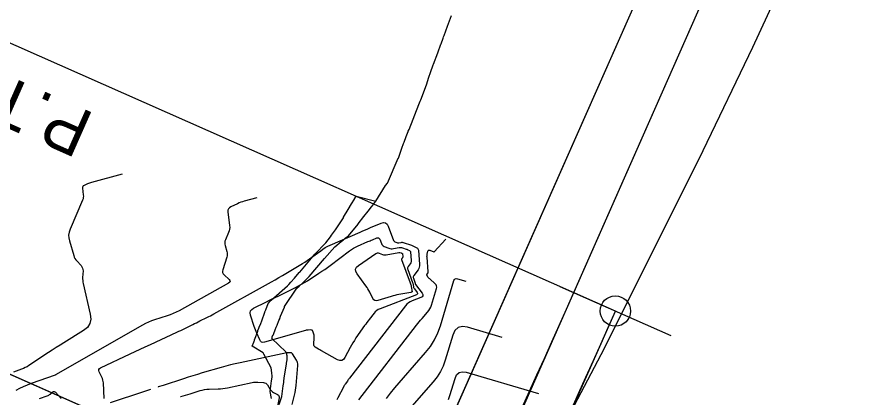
# Model space of a CAD drawing. Extents: x 658976 to 668721, y 639543 to 647196.
# Drawn here: x 662550.1 to 662691.4, y 643732.5 to 643795 of the extents above; entities that cross this region are included whole.
import ezdxf

# ---------------------------------------------------------------- set-up
doc = ezdxf.new("R2010")
doc.units = 0
for name, color, linetype in [('Ex_Major Contours', 7, 'Continuous'), ('Ex_Minor Contours', 7, 'Continuous'), ('R_Ramp 15 Degree_Min Ls', 7, 'Continuous'), ('R_Ramp 20 Degree Des Ls', 7, 'Continuous'), ('R_Ramp 20 Degree Des Ls Annot', 7, 'Continuous'), ('R_Ramp 20 Degree Existing Ramp', 7, 'Continuous'), ('R_Ramp 20 Degree_Min Ls', 7, 'Continuous')]:
    doc.layers.add(name, color=color, linetype=linetype)

msp = doc.modelspace()

# ---------------------------------------------------------------- linework, layer by layer
at = {"layer": 'Ex_Major Contours'}
for points in [[(662567.36, 643769.21), (662562.3, 643767.87), (662562.15, 643767.82), (662561.99, 643767.77), (662561.84, 643767.71), (662561.69, 643767.65), (662561.1, 643767.37), (662560.98, 643767.29), (662560.89, 643767.19), (662560.85, 643767.06), (662560.85, 643766.91), (662560.98, 643765.84), (662560.99, 643765.61), (662560.97, 643765.39), (662560.93, 643765.17), (662560.85, 643764.95), (662558.79, 643760.17), (662558.63, 643759.7), (662558.56, 643759.23), (662558.58, 643758.75), (662558.68, 643758.26), (662559.4, 643755.84), (662559.49, 643755.6), (662559.6, 643755.38), (662559.74, 643755.16), (662559.9, 643754.97), (662560.61, 643754.22), (662560.76, 643754.02), (662560.86, 643753.8), (662560.92, 643753.57), (662560.93, 643753.32), (662560.87, 643752.26), (662560.86, 643752), (662560.88, 643751.74), (662560.91, 643751.48), (662560.96, 643751.23), (662562.12, 643746.19), (662562.2, 643745.37), (662562.04, 643744.66), (662561.65, 643744.04), (662561.01, 643743.53), (662557.8, 643741.52), (662557.15, 643741.12), (662556.51, 643740.71), (662555.88, 643740.3), (662555.24, 643739.89), (662552.01, 643737.76), (662551.72, 643737.58), (662551.42, 643737.42), (662551.11, 643737.28), (662550.79, 643737.16), (662549.5, 643736.7)], [(662610.85, 643732.35), (662611.53, 643733.22), (662612.23, 643734.08), (662612.94, 643734.93), (662613.66, 643735.76), (662617.31, 643739.91), (662618.1, 643740.91), (662618.77, 643741.98), (662619.32, 643743.12), (662619.75, 643744.32), (662621.97, 643751.74), (662622.06, 643751.92), (662622.18, 643752.04), (662622.35, 643752.08), (662622.55, 643752.05), (662623.9, 643751.66)]]:
    msp.add_lwpolyline(points, dxfattribs=at)
at = {"layer": 'Ex_Minor Contours'}
for points in [[(662589.52, 643765.33), (662587.47, 643764.79), (662587.18, 643764.7), (662586.9, 643764.61), (662586.62, 643764.5), (662586.34, 643764.38), (662585.25, 643763.87), (662585.02, 643763.72), (662584.86, 643763.53), (662584.78, 643763.3), (662584.78, 643763.02), (662585.05, 643760.79), (662585.07, 643760.49), (662585.05, 643760.2), (662584.99, 643759.92), (662584.89, 643759.64), (662584.37, 643758.42), (662584.29, 643758.2), (662584.25, 643757.96), (662584.26, 643757.73), (662584.31, 643757.49), (662584.59, 643756.54), (662584.65, 643756.31), (662584.66, 643756.07), (662584.64, 643755.83), (662584.59, 643755.6), (662583.93, 643753.53), (662583.88, 643753.28), (662583.9, 643753.05), (662584, 643752.85), (662584.16, 643752.66), (662584.96, 643751.94), (662585.1, 643751.76), (662585.14, 643751.6), (662585.07, 643751.45), (662584.89, 643751.32), (662576.74, 643746.78), (662576.26, 643746.53), (662575.78, 643746.3), (662575.28, 643746.1), (662574.77, 643745.93), (662572.71, 643745.29), (662572.2, 643745.11), (662571.7, 643744.91), (662571.22, 643744.68), (662570.74, 643744.43), (662556.41, 643736.22), (662556.39, 643736.21), (662556.36, 643736.19), (662556.35, 643736.18), (662556.34, 643736.18), (662552.39, 643734.79), (662551.74, 643734.55), (662551.1, 643734.27), (662550.47, 643733.97), (662549.85, 643733.64)], [(662564.39, 643732.35), (662564.28, 643734.9), (662564.26, 643735.14), (662564.21, 643735.38), (662564.14, 643735.62), (662564.04, 643735.85), (662563.59, 643736.74), (662563.52, 643736.95), (662563.54, 643737.13), (662563.64, 643737.28), (662563.82, 643737.4), (662568.67, 643739.68), (662569.51, 643740.07), (662570.34, 643740.46), (662571.17, 643740.85), (662572.01, 643741.23), (662576.37, 643743.25), (662576.69, 643743.4), (662577.02, 643743.55), (662577.34, 643743.71), (662577.66, 643743.87), (662579.01, 643744.53), (662579.3, 643744.67), (662579.59, 643744.81), (662579.88, 643744.95), (662580.17, 643745.1), (662581.33, 643745.67), (662581.62, 643745.81), (662581.9, 643745.96), (662582.19, 643746.11), (662582.47, 643746.27), (662591.95, 643751.54), (662592.54, 643751.88), (662593.14, 643752.22), (662593.73, 643752.56), (662594.32, 643752.91), (662597.06, 643754.54), (662597.45, 643754.78), (662597.84, 643755.03), (662598.21, 643755.29), (662598.58, 643755.56), (662600.04, 643756.65), (662600.41, 643756.92), (662600.8, 643757.16), (662601.2, 643757.37), (662601.61, 643757.57), (662606.53, 643759.72), (662606.96, 643759.91), (662607.39, 643760.09), (662607.81, 643760.27), (662608.24, 643760.45), (662610, 643761.17), (662610.38, 643761.26), (662610.7, 643761.21), (662610.95, 643761.01), (662611.14, 643760.67), (662612.04, 643758.34), (662612.08, 643758.26), (662612.13, 643758.2), (662612.19, 643758.15), (662612.26, 643758.11), (662612.59, 643757.98), (662612.67, 643757.96), (662612.75, 643757.95), (662612.83, 643757.94), (662612.92, 643757.95), (662613.28, 643758.02), (662613.37, 643758.03), (662613.46, 643758.03), (662613.54, 643758.02), (662613.63, 643758), (662614.96, 643757.54), (662615.08, 643757.49), (662615.2, 643757.45), (662615.31, 643757.4), (662615.42, 643757.34), (662615.87, 643757.11), (662615.97, 643757.05), (662616.05, 643756.97), (662616.1, 643756.87), (662616.12, 643756.75), (662616.31, 643754.38), (662616.31, 643754.14), (662616.26, 643753.92), (662616.18, 643753.71), (662616.06, 643753.52), (662615.35, 643752.57), (662615.29, 643752.46), (662615.26, 643752.36), (662615.26, 643752.24), (662615.29, 643752.13), (662615.53, 643751.48), (662615.54, 643751.44), (662615.55, 643751.41), (662615.56, 643751.38), (662615.56, 643751.35), (662615.58, 643751.22), (662615.59, 643751.18), (662615.6, 643751.15), (662615.62, 643751.12), (662615.64, 643751.1), (662616.72, 643749.67), (662616.85, 643749.44), (662616.86, 643749.24), (662616.75, 643749.08), (662616.52, 643748.95), (662615.1, 643748.4), (662614.78, 643748.26), (662614.49, 643748.07), (662614.22, 643747.85), (662613.99, 643747.58), (662604.78, 643735.69), (662604.69, 643735.57), (662604.6, 643735.46), (662604.51, 643735.34), (662604.43, 643735.22), (662604.09, 643734.73), (662604, 643734.61), (662603.92, 643734.49), (662603.85, 643734.36), (662603.78, 643734.23), (662602.87, 643732.48), (662602.7, 643732.14)], [(662606.34, 643732.15), (662615.83, 643744.43), (662616.04, 643744.7), (662616.26, 643744.97), (662616.48, 643745.23), (662616.71, 643745.49), (662617.62, 643746.53), (662617.83, 643746.8), (662618.01, 643747.08), (662618.16, 643747.39), (662618.28, 643747.71), (662619.09, 643750.45), (662619.13, 643750.66), (662619.11, 643750.85), (662619.02, 643751.03), (662618.88, 643751.2), (662617.98, 643752.01), (662617.91, 643752.07), (662617.86, 643752.13), (662617.8, 643752.2), (662617.75, 643752.27), (662617.53, 643752.6), (662617.51, 643752.65), (662617.5, 643752.7), (662617.51, 643752.74), (662617.54, 643752.79), (662617.67, 643752.97), (662617.7, 643753.02), (662617.72, 643753.07), (662617.73, 643753.12), (662617.73, 643753.18), (662617.54, 643755.6), (662617.53, 643755.73), (662617.54, 643755.85), (662617.55, 643755.97), (662617.58, 643756.09), (662617.69, 643756.58), (662617.73, 643756.68), (662617.79, 643756.74), (662617.87, 643756.75), (662617.98, 643756.73), (662618.64, 643756.47), (662618.65, 643756.47), (662618.65, 643756.46), (662618.66, 643756.46), (662618.67, 643756.46), (662618.7, 643756.45), (662618.7, 643756.45), (662618.71, 643756.45), (662618.71, 643756.46), (662618.72, 643756.46), (662620.65, 643758.55)], [(662629.89, 643742.4), (662624.22, 643744.07), (662623.36, 643744.19), (662622.66, 643744.01), (662622.13, 643743.53), (662621.77, 643742.74), (662620.54, 643738.64), (662620.19, 643737.68), (662619.75, 643736.76), (662619.21, 643735.9), (662618.57, 643735.09), (662609.24, 643724.47)], [(662595.36, 643731.34), (662595.74, 643732.91), (662595.82, 643733.31), (662595.89, 643733.7), (662595.95, 643734.1), (662595.99, 643734.5), (662596.28, 643737.79), (662596.28, 643738.02), (662596.25, 643738.24), (662596.17, 643738.45), (662596.07, 643738.65), (662595.39, 643739.69), (662595.34, 643739.75), (662595.28, 643739.8), (662595.21, 643739.83), (662595.14, 643739.84), (662594.8, 643739.86), (662594.72, 643739.87), (662594.63, 643739.86), (662594.55, 643739.86), (662594.47, 643739.84), (662586.77, 643738.22), (662585.98, 643738.05), (662585.2, 643737.86), (662584.42, 643737.66), (662583.64, 643737.44), (662580.54, 643736.54), (662579.76, 643736.32), (662578.99, 643736.08), (662578.22, 643735.84), (662577.45, 643735.6), (662574.11, 643734.5), (662573.3, 643734.24), (662573.3, 643734.23)], [(662621.05, 643732.17), (662621.3, 643732.86), (662622.14, 643735.66), (662622.41, 643736.25), (662622.8, 643736.61), (662623.32, 643736.74), (662623.96, 643736.65), (662635.88, 643733.15)], [(662576.98, 643732.65), (662577, 643732.65), (662577.39, 643732.77), (662577.79, 643732.89), (662578.18, 643733.01), (662578.57, 643733.13), (662580.18, 643733.64), (662580.55, 643733.74), (662580.92, 643733.81), (662581.29, 643733.86), (662581.67, 643733.89), (662583.18, 643733.93), (662583.56, 643733.95), (662583.94, 643733.99), (662584.31, 643734.04), (662584.68, 643734.11), (662588.78, 643734.98), (662589, 643735.02), (662589.22, 643735.04), (662589.45, 643735.05), (662589.68, 643735.04), (662590.61, 643734.98), (662590.81, 643734.94), (662590.99, 643734.87), (662591.14, 643734.75), (662591.27, 643734.59), (662591.75, 643733.83), (662591.86, 643733.69), (662591.99, 643733.56), (662592.13, 643733.45), (662592.28, 643733.35), (662592.94, 643733.01), (662593.08, 643732.91), (662593.17, 643732.79), (662593.21, 643732.64), (662593.2, 643732.47), (662591.09, 643721.58)], [(662553.79, 643732.36), (662555.03, 643732.8), (662555.17, 643732.85), (662555.29, 643732.91), (662555.41, 643732.98), (662555.53, 643733.07), (662555.97, 643733.42), (662556.08, 643733.48), (662556.19, 643733.49), (662556.29, 643733.46), (662556.39, 643733.38), (662557.35, 643732.34)], [(662572.06, 643733.83), (662571.68, 643733.7), (662570.86, 643733.44), (662565.39, 643731.65)]]:
    msp.add_lwpolyline(points, dxfattribs=at)
for points in [[(662605.11, 643756.85), (662605.43, 643757.05), (662605.76, 643757.23), (662606.1, 643757.39), (662607.82, 643758.14), (662608, 643758.22), (662608.18, 643758.29), (662608.36, 643758.37), (662608.54, 643758.44), (662609.27, 643758.74), (662609.43, 643758.78), (662609.57, 643758.76), (662609.67, 643758.68), (662609.75, 643758.54), (662610.02, 643757.84), (662610.1, 643757.68), (662610.21, 643757.54), (662610.34, 643757.44), (662610.5, 643757.36), (662611.25, 643757.06), (662611.44, 643757), (662611.62, 643756.97), (662611.81, 643756.97), (662612.01, 643756.99), (662612.95, 643757.17), (662613.09, 643757.19), (662613.22, 643757.19), (662613.35, 643757.17), (662613.48, 643757.13), (662614.12, 643756.91), (662614.19, 643756.89), (662614.26, 643756.86), (662614.33, 643756.83), (662614.4, 643756.8), (662614.67, 643756.66), (662614.73, 643756.62), (662614.77, 643756.57), (662614.8, 643756.51), (662614.82, 643756.44), (662614.93, 643755.02), (662614.93, 643754.88), (662614.9, 643754.75), (662614.85, 643754.63), (662614.78, 643754.51), (662614.44, 643754.05), (662614.37, 643753.93), (662614.33, 643753.81), (662614.33, 643753.68), (662614.36, 643753.55), (662615.16, 643751.41), (662615.19, 643751.32), (662615.21, 643751.24), (662615.23, 643751.15), (662615.25, 643751.06), (662615.31, 643750.7), (662615.33, 643750.61), (662615.36, 643750.53), (662615.4, 643750.45), (662615.45, 643750.38), (662615.91, 643749.77), (662615.97, 643749.66), (662615.98, 643749.56), (662615.92, 643749.48), (662615.81, 643749.41), (662609.81, 643747.11), (662609.52, 643746.98), (662609.26, 643746.81), (662609.03, 643746.61), (662608.82, 643746.38), (662608.03, 643745.36), (662607.84, 643745.11), (662607.65, 643744.85), (662607.46, 643744.59), (662607.27, 643744.33), (662605.84, 643742.3), (662605.58, 643741.91), (662605.33, 643741.52), (662605.1, 643741.13), (662604.88, 643740.72), (662604.03, 643739.08), (662603.79, 643738.75), (662603.5, 643738.58), (662603.17, 643738.57), (662602.79, 643738.71), (662600.17, 643740.18), (662600.04, 643740.26), (662599.91, 643740.33), (662599.78, 643740.41), (662599.66, 643740.48), (662599.14, 643740.79), (662599.03, 643740.87), (662598.96, 643740.97), (662598.91, 643741.09), (662598.9, 643741.23), (662598.97, 643742.4), (662598.97, 643742.53), (662598.96, 643742.65), (662598.94, 643742.78), (662598.9, 643742.9), (662598.73, 643743.42), (662598.68, 643743.51), (662598.61, 643743.57), (662598.53, 643743.61), (662598.43, 643743.62), (662597.97, 643743.61), (662597.86, 643743.6), (662597.75, 643743.59), (662597.64, 643743.57), (662597.53, 643743.54), (662590.81, 643741.61), (662590.54, 643741.57), (662590.32, 643741.62), (662590.14, 643741.76), (662590, 643741.99), (662589.53, 643743.09), (662589.42, 643743.36), (662589.31, 643743.64), (662589.21, 643743.92), (662589.11, 643744.2), (662588.51, 643746.04), (662588.44, 643746.42), (662588.5, 643746.74), (662588.69, 643747), (662589.01, 643747.22), (662591.12, 643748.25), (662591.59, 643748.49), (662592.07, 643748.72), (662592.55, 643748.96), (662593.03, 643749.19), (662595.87, 643750.6), (662596.38, 643750.86), (662596.88, 643751.13), (662597.37, 643751.42), (662597.85, 643751.72), (662599.76, 643752.95), (662600.23, 643753.26), (662600.7, 643753.58), (662601.17, 643753.91), (662601.62, 643754.24), (662604.8, 643756.63)], [(662615.1, 643749.88), (662615.1, 643749.87), (662615.1, 643749.87), (662615.09, 643749.87), (662614.95, 643749.82), (662614.93, 643749.81), (662614.9, 643749.8), (662614.88, 643749.79), (662614.85, 643749.79), (662612.92, 643749.45), (662612.59, 643749.38), (662612.26, 643749.31), (662611.94, 643749.22), (662611.62, 643749.13), (662609.46, 643748.44), (662609.2, 643748.39), (662608.97, 643748.44), (662608.78, 643748.57), (662608.63, 643748.79), (662608.1, 643749.85), (662607.97, 643750.11), (662607.82, 643750.37), (662607.66, 643750.62), (662607.49, 643750.86), (662606.03, 643752.85), (662605.82, 643753.24), (662605.79, 643753.61), (662605.94, 643753.94), (662606.27, 643754.24), (662609.12, 643756.18), (662609.25, 643756.25), (662609.38, 643756.28), (662609.51, 643756.28), (662609.65, 643756.24), (662610.21, 643756.02), (662610.35, 643755.98), (662610.49, 643755.96), (662610.64, 643755.95), (662610.79, 643755.97), (662612.9, 643756.37), (662612.94, 643756.38), (662612.99, 643756.38), (662613.03, 643756.37), (662613.07, 643756.36), (662613.28, 643756.29), (662613.31, 643756.28), (662613.33, 643756.27), (662613.35, 643756.26), (662613.38, 643756.25), (662613.46, 643756.21), (662613.48, 643756.19), (662613.5, 643756.18), (662613.51, 643756.16), (662613.51, 643756.13), (662613.55, 643755.67), (662613.55, 643755.62), (662613.54, 643755.58), (662613.52, 643755.54), (662613.5, 643755.5), (662613.39, 643755.35), (662613.37, 643755.31), (662613.35, 643755.27), (662613.35, 643755.23), (662613.36, 643755.18), (662614.78, 643751.34), (662614.83, 643751.2), (662614.87, 643751.06), (662614.91, 643750.92), (662614.94, 643750.77), (662615.08, 643749.9), (662615.08, 643749.9), (662615.08, 643749.89), (662615.09, 643749.89), (662615.09, 643749.89), (662615.1, 643749.88)]]:
    msp.add_lwpolyline(points, close=True, dxfattribs=at)
at = {"layer": 'R_Ramp 15 Degree_Min Ls'}
msp.add_lwpolyline([(662626.98, 643701.75), (662535.54, 643742.22), (662444.1, 643782.7)], dxfattribs=at)
at = {"layer": 'R_Ramp 20 Degree Des Ls'}
for p, q in [((662582.7, 643641.24), (662841.8, 644226.57)), ((662641.67, 643749.77), (662850.94, 644222.52))]:
    msp.add_line(p, q, dxfattribs=at)
for points in [[(662548.93, 643514.35), (662556.85, 643532.04), (662564.5, 643549.36), (662572.15, 643566.67), (662577.91, 643579.87), (662581.37, 643587.65), (662587.07, 643605.93), (662592.77, 643624.2), (662598.47, 643642.48), (662604.17, 643660.76), (662605.36, 643662.93), (662608.56, 643668.71), (662616.48, 643683.5), (662624.4, 643698.3), (662630.33, 643709.5), (662636.25, 643720.71), (662646.17, 643739.6), (662654.66, 643756.43), (662662.98, 643773.13), (662671.16, 643790.14), (662679.42, 643808.02)], [(662591.92, 643732.36), (662591.72, 643733.49), (662591.96, 643735.25), (662592.04, 643735.84), (662592.06, 643736.02), (662592.06, 643736.03), (662592.01, 643736.57), (662591.88, 643737.41), (662590.71, 643739.62), (662590.58, 643739.87), (662588.78, 643740.96), (662588.88, 643741.23), (662588.92, 643741.35), (662589.02, 643741.62), (662589.02, 643741.62), (662589.07, 643741.75), (662589.13, 643741.91), (662589.17, 643742.01), (662589.26, 643742.27), (662589.62, 643743.23), (662589.63, 643743.27), (662589.67, 643743.38), (662589.72, 643743.51), (662589.83, 643743.79), (662589.84, 643743.82), (662589.88, 643743.93), (662589.94, 643744.08), (662590.18, 643744.7), (662590.33, 643745.11), (662590.46, 643745.46), (662590.74, 643746.23), (662590.86, 643746.55), (662590.87, 643746.58), (662591, 643746.94), (662591.38, 643747.96), (662591.78, 643748.39), (662591.89, 643748.49), (662594.58, 643750.9), (662594.78, 643751.09), (662594.79, 643751.09), (662595.11, 643751.45), (662595.71, 643752.12), (662596.52, 643753.04), (662596.59, 643753.11), (662599.09, 643756.09), (662600.88, 643757.94), (662600.9, 643757.96), (662601.63, 643758.94), (662601.84, 643759.23), (662601.84, 643759.23), (662602.12, 643759.62), (662602.45, 643760.07), (662603.77, 643762.08), (662603.81, 643762.14), (662604.57, 643763.43), (662605.12, 643764.36), (662605.58, 643765.13), (662605.59, 643765.14), (662605.6, 643765.16), (662605.87, 643765.62), (662605.87, 643765.62), (662609.11, 643764.82), (662610.68, 643767.36), (662611.01, 643767.73), (662612.81, 643771.86), (662612.82, 643771.88), (662612.82, 643771.89), (662613.3, 643773.2), (662613.41, 643773.5), (662613.69, 643774.25), (662613.78, 643774.52), (662613.78, 643774.52), (662614.12, 643775.41), (662614.43, 643776.24), (662614.46, 643776.3), (662614.57, 643776.58), (662616.21, 643780.7), (662616.42, 643781.22), (662616.52, 643781.45), (662617.43, 643783.95), (662617.85, 643785.16), (662618.12, 643785.94), (662618.57, 643787.19), (662618.61, 643787.31), (662619.31, 643789.21), (662619.82, 643790.61), (662619.84, 643790.65), (662620.19, 643791.6), (662620.26, 643791.79), (662620.33, 643792.01), (662620.33, 643792.01), (662620.91, 643793.55), (662621.58, 643795.34)]]:
    msp.add_lwpolyline(points, dxfattribs=at)
msp.add_arc((660902.12, 644519.78), 1902.36, 330.41509, 336.12343, dxfattribs=at)
at = {"layer": 'R_Ramp 20 Degree Des Ls Annot'}
msp.add_line((662609.99, 643659.66), (662648.53, 643746.73), dxfattribs=at)
for points in [[(662648.53, 643746.73), (662465.65, 643827.68)], [(662639.39, 643750.78), (662657.68, 643742.68)]]:
    msp.add_lwpolyline(points, dxfattribs=at)
msp.add_circle((662648.53, 643746.73), 2.5, dxfattribs=at)
msp.add_arc((660902.12, 644519.78), 1909.86, 330.41509, 336.12343, dxfattribs=at)
at = {"layer": 'R_Ramp 20 Degree Existing Ramp'}
msp.add_lwpolyline([(662626.98, 643701.74), (662535.53, 643742.21), (662444.09, 643782.69)], dxfattribs=at)
at = {"layer": 'R_Ramp 20 Degree_Min Ls'}
for p, q in [((662548.66, 643564.35), (662841.8, 644226.57)), ((662607.63, 643672.87), (662850.94, 644222.52))]:
    msp.add_line(p, q, dxfattribs=at)
for points in [[(662548.93, 643514.35), (662556.85, 643532.04), (662564.5, 643549.36), (662572.15, 643566.67), (662577.91, 643579.87), (662581.37, 643587.65), (662587.07, 643605.93), (662592.77, 643624.2), (662598.47, 643642.48), (662604.17, 643660.76), (662605.36, 643662.93), (662608.56, 643668.71), (662616.48, 643683.5), (662624.4, 643698.3), (662630.33, 643709.5), (662636.25, 643720.71), (662646.17, 643739.6), (662654.66, 643756.43), (662662.98, 643773.13), (662671.16, 643790.14), (662679.42, 643808.02)], [(662593.19, 643731.36), (662593.64, 643732.65), (662593.86, 643734.41), (662593.95, 643735), (662593.97, 643735.18), (662593.97, 643735.19), (662594.05, 643735.67), (662594.16, 643736.4), (662594.41, 643737.99), (662594.43, 643738.17), (662594.47, 643738.44), (662594.52, 643738.73), (662594.54, 643738.86), (662594.53, 643739.18), (662594.53, 643739.18), (662594.51, 643739.34), (662594.48, 643739.53), (662594.47, 643739.67), (662594.3, 643740.04), (662591.99, 643742.22), (662592.03, 643742.33), (662592.08, 643742.46), (662592.19, 643742.74), (662592.21, 643742.77), (662592.25, 643742.88), (662592.31, 643743.03), (662592.56, 643743.65), (662592.72, 643744.05), (662592.86, 643744.39), (662593.17, 643745.16), (662593.29, 643745.47), (662593.31, 643745.51), (662593.45, 643745.86), (662593.85, 643746.86), (662594.06, 643747.38), (662594.11, 643747.5), (662596.12, 643750.5), (662596.12, 643750.5), (662596.51, 643750.83), (662597.19, 643751.46), (662598.08, 643752.35), (662598.15, 643752.42), (662600.69, 643755.38), (662602.35, 643757.28), (662603.41, 643758.15), (662603.71, 643758.4), (662603.71, 643758.4), (662604.12, 643758.74), (662604.6, 643759.12), (662606.18, 643761.01), (662606.23, 643761.06), (662607.16, 643762.28), (662607.83, 643763.16), (662608.41, 643763.87), (662608.42, 643763.89), (662608.43, 643763.9), (662609.11, 643764.82), (662610.68, 643767.36), (662611.01, 643767.73), (662612.81, 643771.86), (662612.82, 643771.88), (662612.82, 643771.89), (662613.3, 643773.2), (662613.41, 643773.5), (662613.69, 643774.25), (662613.78, 643774.52), (662613.78, 643774.52), (662614.12, 643775.41), (662614.43, 643776.24), (662614.46, 643776.3), (662614.57, 643776.58), (662616.21, 643780.7), (662616.42, 643781.22), (662616.52, 643781.45), (662617.43, 643783.95), (662617.85, 643785.16), (662618.12, 643785.94), (662618.57, 643787.19), (662618.61, 643787.31), (662619.31, 643789.21), (662619.82, 643790.61), (662619.84, 643790.65), (662620.19, 643791.6), (662620.26, 643791.79), (662620.33, 643792.01), (662620.33, 643792.01), (662620.91, 643793.55), (662621.58, 643795.34)]]:
    msp.add_lwpolyline(points, dxfattribs=at)

# ---------------------------------------------------------------- texts
at = {"layer": 'R_Ramp 20 Degree Des Ls Annot'}
msp.add_text('P.T. STA. 188+41.46', height=8, rotation=156.1234, dxfattribs=at).set_placement((662563.07, 643779.09))

doc.saveas('drawing.dxf')
